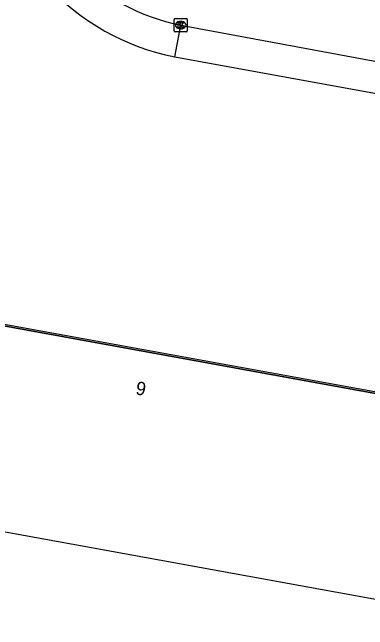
# Model space of a CAD drawing. Extents: x 157466 to 158888, y 383063 to 384677.
# Drawn here: x 157837.34 to 157864.07, y 383362.29 to 383408.68 of the extents above; entities that cross this region are included whole.
import ezdxf

# ---------------------------------------------------------------- set-up
doc = ezdxf.new("R2010")
doc.units = 0
for name, color, linetype in [('IMGEO_Kolk', 7, 'Continuous'), ('IMGEO_Pand', 7, 'Continuous'), ('IMGEO_Pand_nummerreeks', 7, 'Continuous'), ('IMGEO_Pand_overbouw', 7, 'Continuous'), ('IMGEO_Rijbaan_lokaal_open', 7, 'Continuous'), ('IMGEO_Voetpad_open', 7, 'Continuous')]:
    doc.layers.add(name, color=color, linetype=linetype)

msp = doc.modelspace()

# ---------------------------------------------------------------- linework, layer by layer
at = {"layer": 'IMGEO_Kolk'}
for p, q in [((157849.578, 383408.221), (157850.43, 383408.221)), ((157849.503, 383407.295), (157849.503, 383408.147)), ((157849.991, 383408.001), (157850.016, 383408.001)), ((157850.504, 383408.147), (157850.504, 383407.295)), ((157850.014, 383407.441), (157849.989, 383407.441)), ((157850.43, 383407.221), (157849.578, 383407.221))]:
    msp.add_line(p, q, dxfattribs=at)
for points in [[(157849.578, 383408.221), (157850.43, 383408.221)], [(157849.503, 383407.295), (157849.503, 383408.147)], [(157849.824, 383407.921), (157849.947, 383407.921), (157849.947, 383407.77), (157850.077, 383407.921), (157850.241, 383407.921), (157850.095, 383407.77), (157850.248, 383407.521), (157850.096, 383407.521), (157850.011, 383407.685), (157849.947, 383407.618), (157849.947, 383407.521), (157849.824, 383407.521), (157849.824, 383407.921)], [(157850.504, 383408.147), (157850.504, 383407.295)], [(157850.43, 383407.221), (157849.578, 383407.221)]]:
    msp.add_lwpolyline(points, dxfattribs=at)
for centre, start, end in [((157849.58, 383408.145), 91.552, 178.448), ((157849.58, 383408.145), 91.552, 178.448), ((157850.428, 383408.145), 1.552, 88.448), ((157850.428, 383408.145), 1.552, 88.448), ((157849.58, 383407.297), 181.552, 268.448), ((157849.58, 383407.297), 181.552, 268.448), ((157850.428, 383407.297), 271.552, 358.448), ((157850.428, 383407.297), 271.552, 358.448)]:
    msp.add_arc(centre, 0.0765, start, end, dxfattribs=at)
for centre, major_axis, ratio, start_param, end_param in [((157849.99, 383407.721), (-0.387, 0.002), 0.722429, 4.712389, 7.853982), ((157850.015, 383407.721), (-0.39, 0.002), 0.717154, 1.570796, 4.712389)]:
    msp.add_ellipse(centre, major_axis=major_axis, ratio=ratio, start_param=start_param, end_param=end_param, dxfattribs=at)
at = {"layer": 'IMGEO_Pand'}
msp.add_lwpolyline([(157867.942, 383377.14), (157866.731, 383377.361), (157867.135, 383379.581), (157828.13, 383386.661), (157826.77, 383379.217), (157831.668, 383378.323), (157831.263, 383376.108), (157830.307, 383370.806), (157864.651, 383364.571), (157874.584, 383362.758), (157877.221, 383362.287), (157878.194, 383367.571), (157878.688, 383370.267), (157876.504, 383370.654), (157877.372, 383375.422), (157870.749, 383376.622)], dxfattribs=at)
at = {"layer": 'IMGEO_Pand_overbouw'}
msp.add_lwpolyline([(157883.496, 383376.724), (157825.947, 383387.161), (157824.185, 383377.392), (157831.263, 383376.108), (157831.668, 383378.323), (157826.77, 383379.217), (157828.13, 383386.661), (157867.135, 383379.581), (157866.731, 383377.361), (157867.942, 383377.14)], dxfattribs=at)
at = {"layer": 'IMGEO_Rijbaan_lokaal_open'}
msp.add_lwpolyline([(157850.004, 383407.722), (157866.235, 383404.72), (157870.408, 383403.99)], dxfattribs=at)
msp.add_arc((157852.951, 383422.599), 15.167, 121.3626, 258.7938, dxfattribs=at)
at = {"layer": 'IMGEO_Voetpad_open'}
for points in [[(157849.565, 383405.324), (157850.004, 383407.722)], [(157849.565, 383405.324), (157873.121, 383401.062), (157873.507, 383400.495)]]:
    msp.add_lwpolyline(points, dxfattribs=at)
msp.add_arc((157853.063, 383422.862), 17.883, 222.5656, 258.7195, dxfattribs=at)

# ---------------------------------------------------------------- texts
at = {"layer": 'IMGEO_Pand_nummerreeks'}
msp.add_text('9', height=1, rotation=349.712, dxfattribs=at).set_placement((157846.562, 383379.982))

doc.saveas('drawing.dxf')
